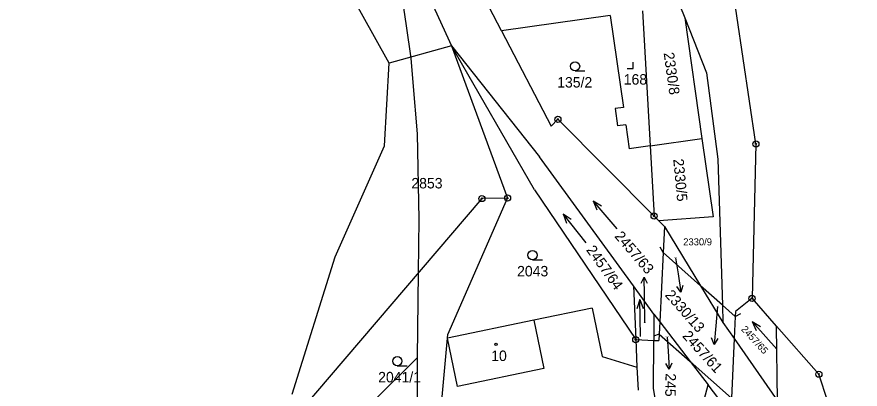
# Model space of a CAD drawing. Extents: x -546762 to -540209, y -1046851 to -1035694.
# Drawn here: x -542546.6 to -542409.7, y -1038499.7 to -1038439.2 of the extents above; entities that cross this region are included whole.
import ezdxf

# ---------------------------------------------------------------- set-up
doc = ezdxf.new("R2010")
doc.units = 0
for name, color, linetype in [('Vrstva 1', 7, 'Continuous'), ('Vrstva 16', 7, 'Continuous'), ('Vrstva 18', 7, 'Continuous'), ('Vrstva 19', 7, 'Continuous'), ('Vrstva 24', 7, 'Continuous'), ('Vrstva 25', 7, 'Continuous'), ('Vrstva 26', 7, 'Continuous'), ('Vrstva 3', 7, 'Continuous'), ('Vrstva 37', 7, 'Continuous'), ('Vrstva 4', 7, 'Continuous'), ('Vrstva 52', 7, 'Continuous'), ('Vrstva 6', 7, 'Continuous')]:
    doc.layers.add(name, color=color, linetype=linetype)

msp = doc.modelspace()

# ---------------------------------------------------------------- linework, layer by layer
at = {"layer": 'Vrstva 1'}
for p, q in [((-542475.98, -1038443.85), (-542461.72, -1038461.9)), ((-542462.56, -1038467.29), (-542475.98, -1038443.85)), ((-542476.6, -1038490.79), (-542466.91, -1038468.6))]:
    msp.add_line(p, q, dxfattribs=at)
for points in [[(-542486.15, -1038446.68), (-542508.87, -1038405.78)], [(-542490.13, -1038413.02), (-542475.98, -1038443.85)], [(-542467.88, -1038441.43), (-542481.94, -1038414.37)], [(-542426.6, -1038459.82), (-542430.72, -1038432.02)], [(-542445, -1038438.18), (-542443.77, -1038460.12)], [(-542450.23, -1038438.93), (-542467.88, -1038441.43)], [(-542450.23, -1038438.93), (-542448.11, -1038453.88)], [(-542467.88, -1038441.43), (-542459.84, -1038456.9)], [(-542475.98, -1038443.85), (-542486.15, -1038446.68)], [(-542475.98, -1038443.85), (-542466.91, -1038468.6)], [(-542486.89, -1038460.13), (-542486.15, -1038446.68)], [(-542448.11, -1038453.88), (-542449.44, -1038454.07)], [(-542449.44, -1038454.07), (-542449.04, -1038456.88)], [(-542458.74, -1038455.81), (-542459.84, -1038456.9)], [(-542443.12, -1038471.53), (-542458.74, -1038455.81)], [(-542447.71, -1038456.69), (-542449.04, -1038456.88)], [(-542447.71, -1038456.69), (-542447.15, -1038460.6)], [(-542494.88, -1038478.16), (-542486.89, -1038460.13)], [(-542443.77, -1038460.12), (-542447.15, -1038460.6)], [(-542443.77, -1038460.12), (-542443.12, -1038471.53)], [(-542426.6, -1038459.82), (-542427.22, -1038484.89)], [(-542462.56, -1038467.29), (-542446.1, -1038491.6)], [(-542471.08, -1038468.69), (-542500.65, -1038503.29)], [(-542466.91, -1038468.6), (-542471.08, -1038468.69)], [(-542443.12, -1038471.53), (-542442.37, -1038472.29)], [(-542442.37, -1038472.29), (-542441.45, -1038473.22)], [(-542441.45, -1038473.22), (-542441.65, -1038477.45)], [(-542501.86, -1038500.48), (-542494.88, -1038478.16)], [(-542435.58, -1038482.84), (-542441.65, -1038477.45)], [(-542432.03, -1038485.99), (-542435.58, -1038482.84)], [(-542427.22, -1038484.89), (-542429.9, -1038487.04)], [(-542423.25, -1038489.41), (-542427.22, -1038484.89)], [(-542453.2, -1038486.49), (-542462.63, -1038488.46)], [(-542453.2, -1038486.49), (-542451.57, -1038494.33)], [(-542429.94, -1038487.85), (-542432.03, -1038485.99)], [(-542429.9, -1038487.04), (-542429.94, -1038487.85)], [(-542462.63, -1038488.46), (-542476.65, -1038491.38)], [(-542416.38, -1038497.22), (-542423.25, -1038489.41)], [(-542476.65, -1038491.38), (-542476.6, -1038490.79)], [(-542442.3, -1038490.71), (-542442.35, -1038491.75)], [(-542442.3, -1038490.71), (-542437.26, -1038495.18)], [(-542477.58, -1038501.5), (-542476.65, -1038491.38)], [(-542446.1, -1038491.6), (-542443.17, -1038491.72)], [(-542446.1, -1038491.6), (-542445.9, -1038496.09)], [(-542443.17, -1038491.72), (-542442.35, -1038491.75)], [(-542451.57, -1038494.33), (-542445.9, -1038496.09)], [(-542445.9, -1038496.09), (-542445.73, -1038499.83)], [(-542437.26, -1038495.18), (-542430.58, -1038501.09)], [(-542407.62, -1038523.85), (-542416.38, -1038497.22)]]:
    msp.add_lwpolyline(points, dxfattribs=at)
at = {"layer": 'Vrstva 16'}
for p, q in [((-542439.24, -1038480.9), (-542438.8, -1038483.87)), ((-542444.7, -1038484.44), (-542444.76, -1038481.44)), ((-542433.11, -1038489.39), (-542433.36, -1038492.38)), ((-542440.84, -1038493.44), (-542440.66, -1038496.43))]:
    msp.add_line(p, q, dxfattribs=at)
for points in [[(-542439.63, -1038478.32), (-542439.24, -1038480.9)], [(-542445.24, -1038482.45), (-542444.76, -1038481.44), (-542444.24, -1038482.43)], [(-542438.45, -1038482.8), (-542438.8, -1038483.87), (-542439.44, -1038482.95)], [(-542444.61, -1038488.85), (-542444.7, -1038484.44)], [(-542432.84, -1038486.2), (-542433.11, -1038489.39)], [(-542440.98, -1038491.19), (-542440.84, -1038493.44)], [(-542432.78, -1038491.42), (-542433.36, -1038492.38), (-542433.78, -1038491.34)], [(-542440.22, -1038495.41), (-542440.66, -1038496.43), (-542441.22, -1038495.47)]]:
    msp.add_lwpolyline(points, dxfattribs=at)
at = {"layer": 'Vrstva 24'}
for centre, radius in [((-542458.74, -1038455.81), 0.5), ((-542458.74, -1038455.81), 0.1), ((-542426.6, -1038459.82), 0.5), ((-542426.6, -1038459.82), 0.1), ((-542471.08, -1038468.69), 0.5), ((-542471.08, -1038468.69), 0.1), ((-542466.91, -1038468.6), 0.5), ((-542466.91, -1038468.6), 0.1), ((-542443.12, -1038471.53), 0.5), ((-542443.12, -1038471.53), 0.1), ((-542427.22, -1038484.89), 0.5), ((-542427.22, -1038484.89), 0.1), ((-542446.1, -1038491.6), 0.5), ((-542446.1, -1038491.6), 0.1), ((-542416.38, -1038497.22), 0.5), ((-542416.38, -1038497.22), 0.1)]:
    msp.add_circle(centre, radius, dxfattribs=at)
at = {"layer": 'Vrstva 25'}
for p, q in [((-542455.95, -1038447.95), (-542454.35, -1038447.95)), ((-542462.86, -1038478.63), (-542461.26, -1038478.63)), ((-542484.8, -1038495.85), (-542483.2, -1038495.85))]:
    msp.add_line(p, q, dxfattribs=at)
for points in [[(-542447.51, -1038447.53), (-542446.51, -1038447.53), (-542446.51, -1038446.53)], [(-542449.14, -1038473.61), (-542453, -1038469.03), (-542452.42, -1038470.5)], [(-542453, -1038469.03), (-542451.65, -1038469.85)], [(-542454.16, -1038475.89), (-542457.88, -1038471.19), (-542457.34, -1038472.67)], [(-542457.88, -1038471.19), (-542456.56, -1038472.05)], [(-542445.31, -1038491.07), (-542445.45, -1038485.07), (-542445.91, -1038486.58)], [(-542445.45, -1038485.07), (-542444.91, -1038486.56)], [(-542423.21, -1038493.14), (-542427.21, -1038488.66), (-542426.58, -1038490.11)], [(-542427.21, -1038488.66), (-542425.83, -1038489.45)]]:
    msp.add_lwpolyline(points, dxfattribs=at)
for centre, radius in [((-542455.95, -1038447.2), 0.75), ((-542462.86, -1038477.88), 0.75), ((-542468.78, -1038492.38), 0.175), ((-542484.8, -1038495.1), 0.75)]:
    msp.add_circle(centre, radius, dxfattribs=at)
at = {"layer": 'Vrstva 26'}
for p, q in [((-542441.65, -1038477.45), (-542442.11, -1038476.56)), ((-542429.94, -1038487.85), (-542429.06, -1038487.38)), ((-542442.3, -1038490.71), (-542443.24, -1038491.04))]:
    msp.add_line(p, q, dxfattribs=at)
at = {"layer": 'Vrstva 3'}
for points in [[(-542462.63, -1038488.46), (-542476.65, -1038491.38)], [(-542462.63, -1038488.46), (-542461, -1038496.29)], [(-542475.02, -1038499.21), (-542476.65, -1038491.38)], [(-542461, -1038496.29), (-542475.02, -1038499.21)]]:
    msp.add_lwpolyline(points, dxfattribs=at)
at = {"layer": 'Vrstva 37'}
msp.add_circle((-542468.78, -1038492.38), 0.175, dxfattribs=at)
at = {"layer": 'Vrstva 4'}
for points in [[(-542441.65, -1038477.45), (-542442.2, -1038488.73)], [(-542429.94, -1038487.85), (-542430.11, -1038491.43)], [(-542462.63, -1038488.46), (-542461, -1038496.29)], [(-542442.2, -1038488.73), (-542442.3, -1038490.71)], [(-542475.02, -1038499.21), (-542476.65, -1038491.38)], [(-542430.11, -1038491.43), (-542430.58, -1038501.09)], [(-542461, -1038496.29), (-542475.02, -1038499.21)]]:
    msp.add_lwpolyline(points, dxfattribs=at)
at = {"layer": 'Vrstva 52'}
for points in [[(-542481.51, -1038494.52), (-542481.35, -1038480.71), (-542481.25, -1038472.04), (-542481.51, -1038458.18), (-542482.21, -1038449.85), (-542482.55, -1038445.89), (-542483.32, -1038440.64), (-542484.9, -1038429.93)], [(-542481.51, -1038494.52), (-542488.97, -1038501.93), (-542494.2, -1038506.56), (-542497.77, -1038509.16), (-542500.8, -1038511.37), (-542502.41, -1038512.54), (-542505.65, -1038514.64), (-542512.12, -1038518.82), (-542521.68, -1038523.75), (-542531.84, -1038527.79), (-542535.84, -1038529.12), (-542543.49, -1038531.67), (-542554.99, -1038533.47)], [(-542487.46, -1038609.8), (-542487.16, -1038596.32), (-542486.78, -1038590.13), (-542485.21, -1038564.21), (-542485.17, -1038563.63), (-542483.67, -1038550.35), (-542483.46, -1038548.51), (-542481.87, -1038534.3), (-542481.51, -1038531.13), (-542481.51, -1038530.9), (-542481.51, -1038530.52), (-542481.51, -1038526.99), (-542481.51, -1038526.87), (-542481.51, -1038508.39), (-542481.51, -1038494.52)]]:
    msp.add_lwpolyline(points, dxfattribs=at)
at = {"layer": 'Vrstva 6'}
for points in [[(-542438.95, -1038437.32), (-542438.15, -1038439.34)], [(-542438.15, -1038439.34), (-542434.63, -1038448.27)], [(-542438.15, -1038439.34), (-542435.36, -1038458.93)], [(-542434.63, -1038448.27), (-542432.75, -1038462.26)], [(-542443.77, -1038460.12), (-542435.36, -1038458.93)], [(-542435.36, -1038458.93), (-542433.55, -1038471.67)], [(-542446.49, -1038482.88), (-542461.72, -1038461.9)], [(-542432.75, -1038462.26), (-542432.03, -1038485.99)], [(-542433.55, -1038471.67), (-542442.37, -1038472.29)], [(-542441.45, -1038473.22), (-542435.58, -1038482.84)], [(-542443.15, -1038487.48), (-542446.49, -1038482.88)], [(-542446.49, -1038482.88), (-542446.1, -1038491.6)], [(-542435.58, -1038482.84), (-542431.94, -1038488.8)], [(-542432.03, -1038485.99), (-542431.94, -1038488.8)], [(-542443.15, -1038487.48), (-542443.17, -1038491.72)], [(-542443.15, -1038487.48), (-542442.2, -1038488.73)], [(-542442.2, -1038488.73), (-542437.26, -1038495.18)], [(-542431.94, -1038488.8), (-542430.11, -1038491.43)], [(-542423.08, -1038501.56), (-542423.25, -1038489.41)], [(-542443.2, -1038499.47), (-542443.17, -1038491.72)], [(-542430.11, -1038491.43), (-542423.08, -1038501.56)], [(-542437.26, -1038495.18), (-542434.36, -1038498.97)], [(-542437.12, -1038509.29), (-542434.36, -1038498.97)], [(-542430.71, -1038503.74), (-542434.36, -1038498.97)], [(-542441.79, -1038508.24), (-542443.2, -1038499.47)]]:
    msp.add_lwpolyline(points, dxfattribs=at)

# ---------------------------------------------------------------- texts
at = {"layer": 'Vrstva 16'}
for s, rotation, p in [('2457/63', 310.4681, (-542449.63, -1038474.86)), ('2330/13', 311.2641, (-542441.45, -1038484.42)), ('2457/61', 311.9639, (-542438.63, -1038491.07)), ('2457/62', 268.9687, (-542441.26, -1038497.06))]:
    msp.add_text(s, height=1.7, rotation=rotation, dxfattribs=at).set_placement(p)
at = {"layer": 'Vrstva 18'}
for s, height, rotation, p in [('2330/8', 1.7, 277.9304, (-542441.58, -1038445.04)), ('2330/5', 1.7, 275.3527, (-542440.02, -1038462.3)), ('2457/64', 1.7, 305.6658, (-542454.22, -1038477.04)), ('2457/65', 1.14, 312.5052, (-542429.06, -1038489.99))]:
    msp.add_text(s, height=height, rotation=rotation, dxfattribs=at).set_placement(p)
for s, height, p in [('135/2', 1.7, (-542458.85, -1038450.65)), ('2853', 1.7, (-542482.52, -1038467.04)), ('2330/9', 1.14, (-542438.39, -1038476.29)), ('2330/13', 0.1, (-542439.88, -1038478.32)), ('2043', 1.7, (-542465.36, -1038481.33)), ('2457/61', 0.1, (-542433.09, -1038486.2)), ('2457/63', 0.1, (-542444.88, -1038488.85)), ('2457/62', 0.1, (-542441.25, -1038491.19)), ('2041/1', 1.7, (-542487.91, -1038498.55))]:
    msp.add_text(s, height=height, dxfattribs=at).set_placement(p)
at = {"layer": 'Vrstva 19'}
for s, p in [('168', (-542448.05, -1038450.17)), ('10', (-542469.56, -1038495.08))]:
    msp.add_text(s, height=1.7, dxfattribs=at).set_placement(p)

doc.saveas('drawing.dxf')
